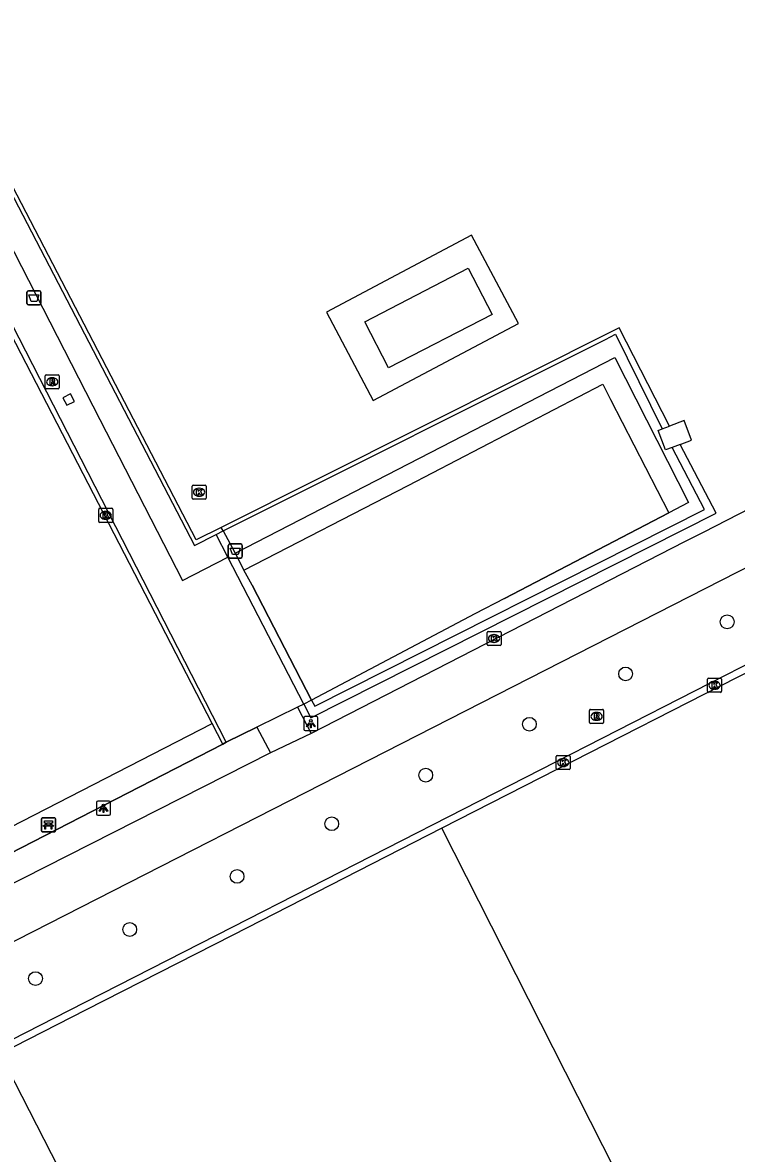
# Model space of a CAD drawing. Extents: x 158838 to 160074, y 386376 to 387776.
# Drawn here: x 159485 to 159535.9, y 387239.8 to 387320.3 of the extents above; entities that cross this region are included whole.
import ezdxf

# ---------------------------------------------------------------- set-up
doc = ezdxf.new("R2010")
doc.units = 0
for name, color, linetype in [('IMGEO_Afvalbak', 7, 'Continuous'), ('IMGEO_Bank', 7, 'Continuous'), ('IMGEO_Boom', 7, 'Continuous'), ('IMGEO_Groenvoorziening', 7, 'Continuous'), ('IMGEO_Haag', 7, 'Continuous'), ('IMGEO_Hek', 7, 'Continuous'), ('IMGEO_Kolk', 7, 'Continuous'), ('IMGEO_Lichtpunt', 7, 'Continuous'), ('IMGEO_Pand', 7, 'Continuous'), ('IMGEO_Rijbaan_lokaal_open', 7, 'Continuous'), ('IMGEO_Rioolput', 7, 'Continuous'), ('IMGEO_Terreindeel_gesloten', 7, 'Continuous'), ('IMGEO_Voetpad_open', 7, 'Continuous')]:
    doc.layers.add(name, color=color, linetype=linetype)

msp = doc.modelspace()

# ---------------------------------------------------------------- linework, layer by layer
at = {"layer": 'IMGEO_Afvalbak'}
for p, q in [((159485.353, 387300.283), (159485.353, 387301.083)), ((159485.353, 387301.083), (159485.353, 387300.283)), ((159485.453, 387301.183), (159486.243, 387301.183)), ((159486.243, 387301.183), (159485.453, 387301.183)), ((159486.343, 387301.083), (159486.343, 387300.283)), ((159486.343, 387300.283), (159486.343, 387301.083)), ((159486.243, 387300.183), (159485.453, 387300.183)), ((159485.453, 387300.183), (159486.243, 387300.183)), ((159499.685, 387282.273), (159499.685, 387283.073)), ((159499.685, 387283.073), (159499.685, 387282.273)), ((159499.785, 387283.173), (159500.575, 387283.173)), ((159500.575, 387283.173), (159499.785, 387283.173)), ((159500.675, 387283.073), (159500.675, 387282.273)), ((159500.675, 387282.273), (159500.675, 387283.073)), ((159500.575, 387282.173), (159499.785, 387282.173)), ((159499.785, 387282.173), (159500.575, 387282.173))]:
    msp.add_line(p, q, dxfattribs=at)
for points in [[(159485.496, 387300.897), (159486.2, 387300.897), (159486.051, 387300.427), (159485.645, 387300.427), (159485.496, 387300.897)], [(159499.828, 387282.887), (159500.532, 387282.887), (159500.383, 387282.417), (159499.977, 387282.417), (159499.828, 387282.887)]]:
    msp.add_lwpolyline(points, dxfattribs=at)
for centre, start, end in [((159485.453, 387301.083), 90, 180), ((159485.453, 387301.083), 90, 180), ((159486.243, 387301.083), 0, 90), ((159486.243, 387301.083), 360, 90), ((159485.453, 387300.283), 180, 270), ((159485.453, 387300.283), 180, 270), ((159486.243, 387300.283), 270, 0), ((159486.243, 387300.283), 270, 0), ((159499.785, 387283.073), 90, 180), ((159499.785, 387283.073), 90, 180), ((159500.575, 387283.073), 0, 90), ((159500.575, 387283.073), 360, 90), ((159499.785, 387282.273), 180, 270), ((159499.785, 387282.273), 180, 270), ((159500.575, 387282.273), 270, 0), ((159500.575, 387282.273), 270, 0)]:
    msp.add_arc(centre, 0.1, start, end, dxfattribs=at)
at = {"layer": 'IMGEO_Bank'}
for p, q in [((159486.38, 387262.768), (159486.38, 387263.609)), ((159486.38, 387263.609), (159486.38, 387262.768)), ((159486.455, 387263.693), (159487.296, 387263.693)), ((159487.296, 387263.693), (159486.455, 387263.693)), ((159487.38, 387263.618), (159487.38, 387262.777)), ((159487.38, 387262.777), (159487.38, 387263.618)), ((159487.305, 387262.693), (159486.464, 387262.693)), ((159486.464, 387262.693), (159487.305, 387262.693)), ((159487.077, 387263.091), (159486.684, 387263.091)), ((159486.689, 387263.199), (159486.689, 387263.305)), ((159486.733, 387263.305), (159486.733, 387263.199)), ((159487.021, 387263.311), (159486.739, 387263.311)), ((159486.739, 387263.193), (159487.021, 387263.193)), ((159487.027, 387263.199), (159487.027, 387263.305)), ((159487.071, 387263.305), (159487.071, 387263.199))]:
    msp.add_line(p, q, dxfattribs=at)
for points in [[(159486.683, 387263.311), (159486.597, 387263.311), (159486.597, 387263.472), (159487.16, 387263.472), (159487.16, 387263.311), (159487.077, 387263.311)], [(159486.627, 387263.091), (159486.485, 387263.091), (159486.597, 387263.193), (159486.683, 387263.193)], [(159486.677, 387263.084), (159486.677, 387262.877), (159486.634, 387262.877), (159486.634, 387263.084)], [(159487.077, 387263.193), (159487.16, 387263.193), (159487.272, 387263.091), (159487.133, 387263.091)], [(159487.127, 387263.084), (159487.127, 387262.877), (159487.083, 387262.877), (159487.083, 387263.084)]]:
    msp.add_lwpolyline(points, dxfattribs=at)
for centre, radius, start, end in [((159486.458, 387263.615), 0.0779, 92.4484, 184.28452), ((159486.458, 387263.615), 0.0779, 92.4484, 184.28452), ((159487.302, 387263.615), 0.0779, 2.4484, 94.28452), ((159487.302, 387263.615), 0.0779, 2.4484, 94.28452), ((159486.458, 387262.771), 0.0779, 182.4484, 274.28452), ((159486.458, 387262.771), 0.0779, 182.4484, 274.28452), ((159486.627, 387263.084), 0.00671, 2.89567, 87.10433), ((159486.684, 387263.084), 0.00671, 92.89567, 177.10433), ((159486.682, 387263.304), 0.00671, 2.89567, 87.10433), ((159486.682, 387263.2), 0.00671, 272.89567, 357.10433), ((159486.739, 387263.304), 0.00671, 92.89567, 177.10433), ((159486.739, 387263.2), 0.00671, 182.89567, 267.10433), ((159487.021, 387263.304), 0.00671, 2.89567, 87.10433), ((159487.021, 387263.2), 0.00671, 272.89567, 357.10433), ((159487.078, 387263.304), 0.00671, 92.89567, 177.10433), ((159487.078, 387263.2), 0.00671, 182.89567, 267.10433), ((159487.076, 387263.084), 0.00671, 2.89567, 87.10433), ((159487.133, 387263.084), 0.00671, 92.89567, 177.10433), ((159487.302, 387262.771), 0.0779, 272.4484, 4.28452), ((159487.302, 387262.771), 0.0779, 272.4484, 4.28452)]:
    msp.add_arc(centre, radius, start, end, dxfattribs=at)
at = {"layer": 'IMGEO_Boom'}
for centre in [(159535.204, 387277.634), (159527.969, 387273.923), (159521.121, 387270.347), (159513.74, 387266.721), (159507.052, 387263.262), (159500.313, 387259.521), (159492.664, 387255.739), (159485.96, 387252.244)]:
    msp.add_circle(centre, 0.489, dxfattribs=at)
at = {"layer": 'IMGEO_Groenvoorziening'}
for points in [[(159505.143, 387339.064), (159475.934, 387324.08), (159497.272, 387283.065), (159498.821, 387283.841), (159498.833, 387283.847)], [(159499.18, 387284.357), (159497.402, 387283.466), (159476.339, 387323.951), (159505.276, 387338.796)], [(159520.336, 387298.867), (159517.007, 387305.152), (159506.668, 387299.676), (159509.996, 387293.391), (159520.336, 387298.867)], [(159531.858, 387290.259), (159532.668, 387290.563), (159532.147, 387291.955), (159531.09, 387291.559)], [(159531.292, 387290.046), (159530.816, 387289.867), (159530.291, 387291.259), (159530.58, 387291.368)], [(159531.05, 387285.395), (159519.347, 387279.294), (159517.236, 387278.194), (159505.616, 387272.051)]]:
    msp.add_lwpolyline(points, dxfattribs=at)
at = {"layer": 'IMGEO_Haag'}
for points in [[(159531.09, 387291.559), (159527.523, 387298.562), (159499.18, 387284.357)], [(159499.332, 387284.098), (159526.533, 387297.73), (159527.243, 387298.1), (159530.58, 387291.368)], [(159530.58, 387291.368), (159531.09, 387291.559)], [(159505.066, 387271.781), (159505.554, 387270.805), (159534.414, 387285.356), (159531.858, 387290.259)], [(159505.616, 387272.051), (159505.844, 387271.623), (159533.601, 387285.618), (159531.292, 387290.046)], [(159531.858, 387290.259), (159531.292, 387290.046)], [(159499.332, 387284.098), (159499.18, 387284.357)]]:
    msp.add_lwpolyline(points, dxfattribs=at)
at = {"layer": 'IMGEO_Hek'}
for points in [[(159498.538, 387270.391), (159482.711, 387300.982)], [(159527.201, 387296.432), (159532.446, 387286.123)], [(159512.487, 387287.326), (159526.357, 387294.538)], [(159526.907, 387293.456), (159531.05, 387285.395)], [(159500.802, 387281.312), (159512.487, 387287.326)], [(159532.446, 387286.123), (159531.05, 387285.395)], [(159519.347, 387279.294), (159531.05, 387285.395)], [(159501.392, 387280.234), (159505.616, 387272.051)], [(159517.236, 387278.194), (159505.616, 387272.051)], [(159504.621, 387271.564), (159501.719, 387270.147)], [(159505.066, 387271.781), (159504.621, 387271.564)], [(159505.616, 387272.051), (159505.066, 387271.781)], [(159499.29, 387268.939), (159498.538, 387270.391)], [(159501.719, 387270.147), (159499.538, 387269.066)], [(159499.29, 387268.939), (159466.346, 387252.026)], [(159499.538, 387269.066), (159499.29, 387268.939)], [(159483.441, 387246.899), (159500, 387214.532), (159503.569, 387207.557)]]:
    msp.add_lwpolyline(points, dxfattribs=at)
at = {"layer": 'IMGEO_Kolk'}
for p, q in [((159497.106, 387286.428), (159497.106, 387287.28)), ((159497.181, 387287.354), (159498.033, 387287.354)), ((159497.594, 387287.134), (159497.619, 387287.134)), ((159498.107, 387287.28), (159498.107, 387286.428)), ((159498.033, 387286.354), (159497.181, 387286.354)), ((159497.617, 387286.574), (159497.592, 387286.574)), ((159490.457, 387284.784), (159490.457, 387285.636)), ((159490.532, 387285.71), (159491.384, 387285.71)), ((159490.945, 387285.49), (159490.97, 387285.49)), ((159491.458, 387285.636), (159491.458, 387284.784)), ((159491.384, 387284.71), (159490.532, 387284.71)), ((159490.968, 387284.93), (159490.943, 387284.93)), ((159518.107, 387276.022), (159518.107, 387276.874)), ((159518.182, 387276.948), (159519.034, 387276.948)), ((159518.595, 387276.728), (159518.62, 387276.728)), ((159519.108, 387276.874), (159519.108, 387276.022)), ((159519.034, 387275.948), (159518.182, 387275.948)), ((159518.618, 387276.168), (159518.593, 387276.168)), ((159533.805, 387272.691), (159533.805, 387273.543)), ((159533.88, 387273.617), (159534.732, 387273.617)), ((159534.293, 387273.397), (159534.318, 387273.397)), ((159534.806, 387273.543), (159534.806, 387272.691)), ((159534.732, 387272.617), (159533.88, 387272.617)), ((159534.316, 387272.837), (159534.291, 387272.837)), ((159523.024, 387267.192), (159523.024, 387268.044)), ((159523.099, 387268.118), (159523.951, 387268.118)), ((159523.512, 387267.898), (159523.537, 387267.898)), ((159524.025, 387268.044), (159524.025, 387267.192)), ((159523.951, 387267.118), (159523.099, 387267.118)), ((159523.535, 387267.338), (159523.51, 387267.338))]:
    msp.add_line(p, q, dxfattribs=at)
for points in [[(159497.106, 387286.428), (159497.106, 387287.28)], [(159497.181, 387287.354), (159498.033, 387287.354)], [(159497.427, 387287.054), (159497.55, 387287.054), (159497.55, 387286.903), (159497.68, 387287.054), (159497.844, 387287.054), (159497.698, 387286.903), (159497.851, 387286.654), (159497.699, 387286.654), (159497.614, 387286.818), (159497.55, 387286.751), (159497.55, 387286.654), (159497.427, 387286.654), (159497.427, 387287.054)], [(159498.107, 387287.28), (159498.107, 387286.428)], [(159498.033, 387286.354), (159497.181, 387286.354)], [(159490.457, 387284.784), (159490.457, 387285.636)], [(159490.532, 387285.71), (159491.384, 387285.71)], [(159490.778, 387285.41), (159490.901, 387285.41), (159490.901, 387285.259), (159491.031, 387285.41), (159491.195, 387285.41), (159491.049, 387285.259), (159491.202, 387285.01), (159491.05, 387285.01), (159490.965, 387285.174), (159490.901, 387285.107), (159490.901, 387285.01), (159490.778, 387285.01), (159490.778, 387285.41)], [(159491.458, 387285.636), (159491.458, 387284.784)], [(159491.384, 387284.71), (159490.532, 387284.71)], [(159518.107, 387276.022), (159518.107, 387276.874)], [(159518.182, 387276.948), (159519.034, 387276.948)], [(159518.428, 387276.648), (159518.551, 387276.648), (159518.551, 387276.497), (159518.681, 387276.648), (159518.845, 387276.648), (159518.699, 387276.497), (159518.852, 387276.248), (159518.7, 387276.248), (159518.615, 387276.412), (159518.551, 387276.345), (159518.551, 387276.248), (159518.428, 387276.248), (159518.428, 387276.648)], [(159519.108, 387276.874), (159519.108, 387276.022)], [(159519.034, 387275.948), (159518.182, 387275.948)], [(159533.805, 387272.691), (159533.805, 387273.543)], [(159533.88, 387273.617), (159534.732, 387273.617)], [(159534.126, 387273.317), (159534.249, 387273.317), (159534.249, 387273.166), (159534.379, 387273.317), (159534.543, 387273.317), (159534.397, 387273.166), (159534.55, 387272.917), (159534.398, 387272.917), (159534.313, 387273.081), (159534.249, 387273.014), (159534.249, 387272.917), (159534.126, 387272.917), (159534.126, 387273.317)], [(159534.806, 387273.543), (159534.806, 387272.691)], [(159534.732, 387272.617), (159533.88, 387272.617)], [(159523.024, 387267.192), (159523.024, 387268.044)], [(159523.099, 387268.118), (159523.951, 387268.118)], [(159523.345, 387267.818), (159523.468, 387267.818), (159523.468, 387267.667), (159523.598, 387267.818), (159523.762, 387267.818), (159523.616, 387267.667), (159523.769, 387267.418), (159523.617, 387267.418), (159523.532, 387267.582), (159523.468, 387267.515), (159523.468, 387267.418), (159523.345, 387267.418), (159523.345, 387267.818)], [(159524.025, 387268.044), (159524.025, 387267.192)], [(159523.951, 387267.118), (159523.099, 387267.118)]]:
    msp.add_lwpolyline(points, dxfattribs=at)
for centre, start, end in [((159497.183, 387287.278), 91.55205, 178.44795), ((159497.183, 387287.278), 91.55205, 178.44795), ((159498.031, 387287.278), 1.55205, 88.44795), ((159498.031, 387287.278), 1.55205, 88.44795), ((159497.183, 387286.43), 181.55205, 268.44795), ((159497.183, 387286.43), 181.55205, 268.44795), ((159498.031, 387286.43), 271.55205, 358.44795), ((159498.031, 387286.43), 271.55205, 358.44795), ((159490.534, 387285.634), 91.55205, 178.44795), ((159490.534, 387285.634), 91.55205, 178.44795), ((159491.382, 387285.634), 1.55205, 88.44795), ((159491.382, 387285.634), 1.55205, 88.44795), ((159490.534, 387284.786), 181.55205, 268.44795), ((159490.534, 387284.786), 181.55205, 268.44795), ((159491.382, 387284.786), 271.55205, 358.44795), ((159491.382, 387284.786), 271.55205, 358.44795), ((159518.184, 387276.872), 91.55205, 178.44795), ((159518.184, 387276.872), 91.55205, 178.44795), ((159519.032, 387276.872), 1.55205, 88.44795), ((159519.032, 387276.872), 1.55205, 88.44795), ((159518.184, 387276.024), 181.55205, 268.44795), ((159518.184, 387276.024), 181.55205, 268.44795), ((159519.032, 387276.024), 271.55205, 358.44795), ((159519.032, 387276.024), 271.55205, 358.44795), ((159533.882, 387273.541), 91.55205, 178.44795), ((159533.882, 387273.541), 91.55205, 178.44795), ((159534.73, 387273.541), 1.55205, 88.44795), ((159534.73, 387273.541), 1.55205, 88.44795), ((159533.882, 387272.693), 181.55205, 268.44795), ((159533.882, 387272.693), 181.55205, 268.44795), ((159534.73, 387272.693), 271.55205, 358.44795), ((159534.73, 387272.693), 271.55205, 358.44795), ((159523.101, 387268.042), 91.55205, 178.44795), ((159523.101, 387268.042), 91.55205, 178.44795), ((159523.949, 387268.042), 1.55205, 88.44795), ((159523.949, 387268.042), 1.55205, 88.44795), ((159523.101, 387267.194), 181.55205, 268.44795), ((159523.101, 387267.194), 181.55205, 268.44795), ((159523.949, 387267.194), 271.55205, 358.44795), ((159523.949, 387267.194), 271.55205, 358.44795)]:
    msp.add_arc(centre, 0.0765, start, end, dxfattribs=at)
for centre, major_axis, ratio, start_param, end_param in [((159497.593, 387286.854), (-0.387, 0.002), 0.722429, 4.712389, 7.853982), ((159497.618, 387286.854), (-0.39, 0.002), 0.717154, 1.570796, 4.712389), ((159490.944, 387285.21), (-0.387, 0.002), 0.722429, 4.712389, 7.853982), ((159490.969, 387285.21), (-0.39, 0.002), 0.717154, 1.570796, 4.712389), ((159518.594, 387276.448), (-0.387, 0.002), 0.722429, 4.712389, 7.853982), ((159518.619, 387276.448), (-0.39, 0.002), 0.717154, 1.570796, 4.712389), ((159534.292, 387273.117), (-0.387, 0.002), 0.722429, 4.712389, 7.853982), ((159534.317, 387273.117), (-0.39, 0.002), 0.717154, 1.570796, 4.712389), ((159523.511, 387267.618), (-0.387, 0.002), 0.722429, 4.712389, 7.853982), ((159523.536, 387267.618), (-0.39, 0.002), 0.717154, 1.570796, 4.712389)]:
    msp.add_ellipse(centre, major_axis=major_axis, ratio=ratio, start_param=start_param, end_param=end_param, dxfattribs=at)
at = {"layer": 'IMGEO_Lichtpunt'}
for p, q in [((159505.066, 387270.793), (159505.066, 387269.986)), ((159505.066, 387270.793), (159505.066, 387269.986)), ((159505.968, 387270.888), (159505.16, 387270.888)), ((159505.968, 387270.888), (159505.16, 387270.888)), ((159506.062, 387269.986), (159506.062, 387270.793)), ((159506.062, 387269.986), (159506.062, 387270.793)), ((159505.16, 387269.892), (159505.968, 387269.892)), ((159505.16, 387269.892), (159505.968, 387269.892)), ((159490.297, 387264.771), (159490.297, 387263.964)), ((159490.297, 387264.771), (159490.297, 387263.964)), ((159491.199, 387264.866), (159490.391, 387264.866)), ((159491.199, 387264.866), (159490.391, 387264.866)), ((159491.293, 387263.964), (159491.293, 387264.771)), ((159491.293, 387263.964), (159491.293, 387264.771)), ((159490.391, 387263.87), (159491.199, 387263.87)), ((159490.391, 387263.87), (159491.199, 387263.87))]:
    msp.add_line(p, q, dxfattribs=at)
for points in [[(159505.44, 387270.457), (159505.479, 387270.429), (159505.291, 387270.167), (159505.253, 387270.194), (159505.44, 387270.457)], [(159505.542, 387270.409), (159505.589, 387270.409), (159505.589, 387270.087), (159505.542, 387270.087), (159505.542, 387270.409)], [(159505.652, 387270.429), (159505.69, 387270.456), (159505.877, 387270.194), (159505.838, 387270.166), (159505.652, 387270.429)], [(159490.671, 387264.435), (159490.71, 387264.407), (159490.522, 387264.145), (159490.484, 387264.172), (159490.671, 387264.435)], [(159490.773, 387264.387), (159490.82, 387264.387), (159490.82, 387264.065), (159490.773, 387264.065), (159490.773, 387264.387)], [(159490.883, 387264.407), (159490.921, 387264.434), (159491.108, 387264.172), (159491.069, 387264.144), (159490.883, 387264.407)]]:
    msp.add_lwpolyline(points, dxfattribs=at)
for centre in [(159505.565, 387270.591), (159490.796, 387264.569)]:
    msp.add_circle(centre, 0.0994, dxfattribs=at)
for centre, start, end in [((159505.16, 387270.793), 90, 180), ((159505.16, 387270.793), 90, 180), ((159505.968, 387270.793), 0, 90), ((159505.968, 387270.793), 0, 90), ((159505.16, 387269.986), 180, 270), ((159505.16, 387269.986), 180, 270), ((159505.968, 387269.986), 270, 0), ((159505.968, 387269.986), 270, 360), ((159490.391, 387264.771), 90, 180), ((159490.391, 387264.771), 90, 180), ((159491.199, 387264.771), 0, 90), ((159491.199, 387264.771), 0, 90), ((159490.391, 387263.964), 180, 270), ((159490.391, 387263.964), 180, 270), ((159491.199, 387263.964), 270, 0), ((159491.199, 387263.964), 270, 360)]:
    msp.add_arc(centre, 0.0946, start, end, dxfattribs=at)
at = {"layer": 'IMGEO_Pand'}
msp.add_lwpolyline([(159511.1, 387295.705), (159509.405, 387298.99), (159516.771, 387302.792), (159518.467, 387299.507), (159511.1, 387295.705)], dxfattribs=at)
at = {"layer": 'IMGEO_Rijbaan_lokaal_open'}
for points in [[(159499.538, 387269.066), (159457.231, 387351.553), (159452.218, 387348.975)], [(159473.762, 387324.755), (159490.543, 387292.028), (159496.416, 387280.574), (159499.65, 387282.24)], [(159498.538, 387270.391), (159482.711, 387300.982)], [(159558.907, 387297.443), (159559.064, 387297.137), (159533.536, 387284.016), (159532.175, 387283.323), (159505.597, 387269.689)], [(159488.725, 387293.323), (159488.449, 387293.861), (159487.913, 387293.582), (159488.186, 387293.044), (159488.725, 387293.323)], [(159539.326, 387282.893), (159458.398, 387241.635)], [(159505.066, 387271.781), (159499.65, 387282.24)], [(159504.621, 387271.564), (159501.719, 387270.147)], [(159505.066, 387271.781), (159504.621, 387271.564)], [(159499.29, 387268.939), (159498.538, 387270.391)], [(159499.538, 387269.066), (159501.719, 387270.147)], [(159505.597, 387269.689), (159502.679, 387268.309)], [(159502.679, 387268.309), (159465.805, 387249.62)], [(159499.29, 387268.939), (159499.538, 387269.066)]]:
    msp.add_lwpolyline(points, dxfattribs=at)
at = {"layer": 'IMGEO_Rioolput'}
for p, q in [((159486.649, 387294.292), (159486.649, 387295.144)), ((159486.724, 387295.218), (159487.576, 387295.218)), ((159487.137, 387294.998), (159487.162, 387294.998)), ((159487.65, 387295.144), (159487.65, 387294.292)), ((159487.576, 387294.218), (159486.724, 387294.218)), ((159487.16, 387294.438), (159487.135, 387294.438)), ((159525.406, 387270.48), (159525.406, 387271.332)), ((159525.481, 387271.406), (159526.333, 387271.406)), ((159525.894, 387271.186), (159525.919, 387271.186)), ((159526.407, 387271.332), (159526.407, 387270.48)), ((159526.333, 387270.406), (159525.481, 387270.406)), ((159525.917, 387270.626), (159525.892, 387270.626))]:
    msp.add_line(p, q, dxfattribs=at)
for points in [[(159486.649, 387294.292), (159486.649, 387295.144)], [(159486.724, 387295.218), (159487.576, 387295.218)], [(159487.238, 387294.916), (159486.986, 387294.918), (159486.986, 387294.518)], [(159487.65, 387295.144), (159487.65, 387294.292)], [(159487.576, 387294.218), (159486.724, 387294.218)], [(159486.986, 387294.518), (159487.11, 387294.518), (159487.11, 387294.68), (159487.121, 387294.68)], [(159487.164, 387294.837), (159487.11, 387294.837), (159487.11, 387294.756)], [(159487.11, 387294.756), (159487.162, 387294.756)], [(159487.168, 387294.651), (159487.239, 387294.518), (159487.379, 387294.518), (159487.314, 387294.644)], [(159525.406, 387270.48), (159525.406, 387271.332)], [(159525.481, 387271.406), (159526.333, 387271.406)], [(159525.995, 387271.104), (159525.743, 387271.106), (159525.743, 387270.706)], [(159525.743, 387270.706), (159525.867, 387270.706), (159525.867, 387270.868), (159525.878, 387270.868)], [(159525.921, 387271.025), (159525.867, 387271.025), (159525.867, 387270.944)], [(159525.867, 387270.944), (159525.919, 387270.944)], [(159525.925, 387270.839), (159525.996, 387270.706), (159526.136, 387270.706), (159526.071, 387270.832)], [(159526.407, 387271.332), (159526.407, 387270.48)], [(159526.333, 387270.406), (159525.481, 387270.406)]]:
    msp.add_lwpolyline(points, dxfattribs=at)
for centre, radius, start, end in [((159486.726, 387295.142), 0.0765, 91.55205, 178.44795), ((159486.726, 387295.142), 0.0765, 91.55205, 178.44795), ((159487.237, 387294.806), 0.109, 350.36119, 89.41601), ((159487.574, 387295.142), 0.0765, 1.55205, 88.44795), ((159487.574, 387295.142), 0.0765, 1.55205, 88.44795), ((159486.726, 387294.294), 0.0765, 181.55205, 268.44795), ((159486.726, 387294.294), 0.0765, 181.55205, 268.44795), ((159487.12, 387294.627), 0.0533, 26.02933, 88.69889), ((159487.146, 387294.945), 0.19, 274.7715, 282.96867), ((159487.17, 387294.741), 0.0964, 77.00612, 93.18647), ((159487.184, 387294.798), 0.0378, 276.66336, 79.67722), ((159487.235, 387294.806), 0.112, 277.58423, 350.98172), ((159487.219, 387294.591), 0.108, 29.51342, 73.79051), ((159487.574, 387294.294), 0.0765, 271.55205, 358.44795), ((159487.574, 387294.294), 0.0765, 271.55205, 358.44795), ((159525.483, 387271.33), 0.0765, 91.55205, 178.44795), ((159525.483, 387271.33), 0.0765, 91.55205, 178.44795), ((159525.877, 387270.815), 0.0533, 26.02933, 88.69889), ((159525.903, 387271.133), 0.19, 274.7715, 282.96867), ((159525.927, 387270.929), 0.0964, 77.00612, 93.18647), ((159525.941, 387270.986), 0.0378, 276.66336, 79.67722), ((159525.994, 387270.994), 0.109, 350.36119, 89.41601), ((159525.992, 387270.994), 0.112, 277.58423, 350.98172), ((159525.976, 387270.779), 0.108, 29.51342, 73.79051), ((159526.331, 387271.33), 0.0765, 1.55205, 88.44795), ((159526.331, 387271.33), 0.0765, 1.55205, 88.44795), ((159525.483, 387270.482), 0.0765, 181.55205, 268.44795), ((159525.483, 387270.482), 0.0765, 181.55205, 268.44795), ((159526.331, 387270.482), 0.0765, 271.55205, 358.44795), ((159526.331, 387270.482), 0.0765, 271.55205, 358.44795)]:
    msp.add_arc(centre, radius, start, end, dxfattribs=at)
for centre, major_axis, ratio, start_param, end_param in [((159487.136, 387294.718), (-0.387, 0.002), 0.722429, 4.712389, 7.853982), ((159487.161, 387294.718), (-0.39, 0.002), 0.717154, 1.570796, 4.712389), ((159525.893, 387270.906), (-0.387, 0.002), 0.722429, 4.712389, 7.853982), ((159525.918, 387270.906), (-0.39, 0.002), 0.717154, 1.570796, 4.712389)]:
    msp.add_ellipse(centre, major_axis=major_axis, ratio=ratio, start_param=start_param, end_param=end_param, dxfattribs=at)
at = {"layer": 'IMGEO_Terreindeel_gesloten'}
msp.add_lwpolyline([(159535.164, 387222.982), (159514.892, 387262.944)], dxfattribs=at)
at = {"layer": 'IMGEO_Voetpad_open'}
for points in [[(159500.17, 387282.508), (159527.201, 387296.432), (159532.446, 387286.123), (159531.05, 387285.395)], [(159500.802, 387281.312), (159512.487, 387287.326), (159526.357, 387294.538), (159526.907, 387293.456), (159531.05, 387285.395)], [(159498.833, 387283.847), (159499.332, 387284.098)], [(159499.65, 387282.24), (159498.833, 387283.847)], [(159499.332, 387284.098), (159500.17, 387282.508)], [(159500.17, 387282.508), (159500.802, 387281.312)], [(159505.616, 387272.051), (159501.392, 387280.234), (159500.802, 387281.312)], [(159483.205, 387247.359), (159488.38, 387250), (159500, 387255.929), (159543.87, 387278.314), (159544.1, 387277.844)], [(159544.1, 387277.844), (159514.892, 387262.944)], [(159504.621, 387271.564), (159505.597, 387269.689)], [(159505.616, 387272.051), (159505.066, 387271.781)], [(159465.591, 387253.495), (159498.538, 387270.391)], [(159501.719, 387270.147), (159502.679, 387268.309)], [(159466.346, 387252.026), (159499.29, 387268.939)], [(159514.892, 387262.944), (159500, 387255.347), (159489.52, 387250), (159483.441, 387246.899)]]:
    msp.add_lwpolyline(points, dxfattribs=at)

doc.saveas('drawing.dxf')
